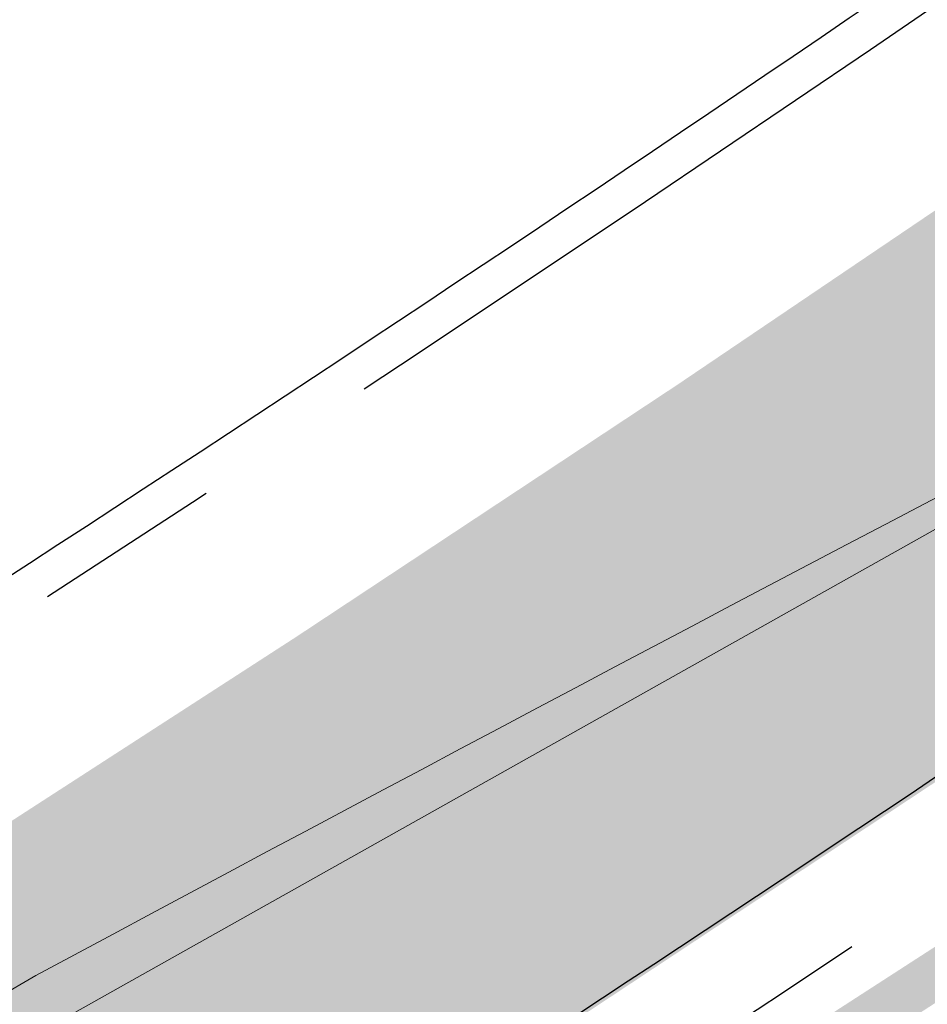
# Model space of a CAD drawing. Header units: metres. Extents: x 163628 to 167855, y 402678 to 405435.
# Tile 524 of 656: x 167398.01 to 167399.92, y 404863.12 to 404865.19. Entities that reach past the tile are written whole.
import ezdxf

# ---------------------------------------------------------------- set-up
doc = ezdxf.new("R2010")
doc.units = ezdxf.units.M
for name, pattern in [('X-CA190022.004-UO-DWM_Snelfietsroute$0$1-2', [3, 0, -2, 1]), ('X-CA190022.004-UO-DWM_Snelfietsroute$0$VH-GELEIDEBAND_50X200', [8, 4, -2, 0, -2]), ('X-CA190022.004-UO-DWM_Snelfietsroute$0$VH-OPSLUITBAND_80X200', [14, 8, -2, 2, -2])]:
    doc.linetypes.add(name, pattern=pattern)
for name, color, linetype, lineweight in [('X-CA190022.004-UO-BGT_Ondergrond$0$GE_316_WGDFietspad_Vlak_GEM', 253, 'Continuous', 9), ('X-CA190022.004-UO-BGT_Ondergrond$0$GE_479_BTDGroenvoorziening_grasenkruida_GEM', 253, 'Continuous', 9), ('X-CA190022.004-UO-DTM inmeting$0$B-WE-VH-VERHARDING_ASFALT-G', 246, 'Continuous', 0), ('X-CA190022.004-UO-DWM_Snelfietsroute$0$N-WE-GW-BERM-G', 125, 'Continuous', 25), ('X-CA190022.004-UO-DWM_Snelfietsroute$0$N-WE-VH-KANTOPSLUITING_ACHTERKANTBAND-G', 125, 'Continuous', 25), ('X-CA190022.004-UO-DWM_Snelfietsroute$0$N-WE-VH-KANTOPSLUITING_GELEIDEBAND_50X200-G', 125, 'X-CA190022.004-UO-DWM_Snelfietsroute$0$VH-GELEIDEBAND_50X200', 25), ('X-CA190022.004-UO-DWM_Snelfietsroute$0$N-WE-VH-KANTOPSLUITING_OPSLUITBAND_80X200-G', 125, 'X-CA190022.004-UO-DWM_Snelfietsroute$0$VH-OPSLUITBAND_80X200', 25), ('X-CA190022.004-UO-DWM_Snelfietsroute$0$N-WE-VW-MARKERING_LANGS_STREEP_12-G', 7, 'X-CA190022.004-UO-DWM_Snelfietsroute$0$1-2', 35), ('X-CA190022.004-UO-DWM_Snelfietsroute$0$N-WE-VW-MARKERING_LANGS_STREEP_DOORGETROKKEN_010-G', 125, 'Continuous', 25)]:
    doc.layers.add(name, color=color, linetype=linetype, lineweight=lineweight)
doc.layers.add('X-CA190022.004-UO-KL_Wenstracé_v0.3$0$N-WE-KL-TRACE_WENSTRACE-G 1.0m', color=74, linetype='Continuous', lineweight=35, transparency=0.6)

msp = doc.modelspace()

# ---------------------------------------------------------------- linework, layer by layer
at = {"layer": 'X-CA190022.004-UO-BGT_Ondergrond$0$GE_316_WGDFietspad_Vlak_GEM', "flags": 128}
msp.add_lwpolyline([(167368.981, 404846.466), (167381.557, 404853.698), (167382.306, 404854.129), (167386.437, 404856.505), (167387.316, 404857.01), (167388.203, 404857.52), (167398.04, 404863.177)], dxfattribs=at)
at = {"layer": 'X-CA190022.004-UO-BGT_Ondergrond$0$GE_316_WGDFietspad_Vlak_GEM', "extrusion": (0, 0, -1)}
msp.add_arc((-167500.0659, 404673.161), 215.6742, 61.767172, 64.907621, dxfattribs=at)
at = {"layer": 'X-CA190022.004-UO-BGT_Ondergrond$0$GE_479_BTDGroenvoorziening_grasenkruida_GEM', "flags": 128}
msp.add_lwpolyline([(167398.04, 404863.177), (167388.203, 404857.52), (167387.316, 404857.01), (167386.457, 404858.513), (167404.185, 404870.05), (167404.019, 404872.416), (167404.15, 404872.347), (167405.442, 404871.835), (167408.223, 404871.146), (167411.392, 404872.393), (167413.819, 404874.138), (167415.221, 404876.379), (167415.156, 404880.274), (167414.836, 404885.141), (167414.618, 404889.075), (167414.781, 404894.281), (167415.895, 404899.11), (167418.121, 404903.623), (167421.793, 404909.346), (167425.691, 404914.648), (167430.241, 404920.627), (167433.288, 404926.385), (167435.746, 404932.159)], dxfattribs=at)
at = {"layer": 'X-CA190022.004-UO-BGT_Ondergrond$0$GE_479_BTDGroenvoorziening_grasenkruida_GEM'}
msp.add_arc((167500.0659, 404673.161), 215.6742, 115.092379, 118.232828, dxfattribs=at)
at = {"layer": 'X-CA190022.004-UO-DTM inmeting$0$B-WE-VH-VERHARDING_ASFALT-G'}
msp.add_polyline3d([(167413.376, 404870.576, 9.069), (167409.294, 404868.793, 9.051), (167402.946, 404865.807, 9.04), (167397.19, 404862.576, 9.045), (167392.231, 404859.773, 9.029), (167387.419, 404856.919, 9.034), (167386.497, 404856.528, 9.036), (167382.221, 404854.07, 9.037), (167381.527, 404853.671, 9.03), (167374.765, 404849.697, 9.029), (167368.935, 404846.429, 9.02)], dxfattribs=at)
at = {"layer": 'X-CA190022.004-UO-DWM_Snelfietsroute$0$N-WE-GW-BERM-G', "flags": 128}
msp.add_lwpolyline([(167397.5135, 404855.3677, 0.035036), (167409.5035, 404863.4989), (167411.6175, 404865.1599)], format="xyb", dxfattribs=at)
at = {"layer": 'X-CA190022.004-UO-DWM_Snelfietsroute$0$N-WE-VH-KANTOPSLUITING_ACHTERKANTBAND-G', "ltscale": 0.2, "flags": 128}
for points in [[(167393.9345, 404861.5344, 0.023806), (167401.6389, 404866.5106, 0.023806)], [(167394.6523, 404860.2976, 0.021249), (167401.6548, 404864.7699, 0.021249)]]:
    msp.add_lwpolyline(points, format="xyb", dxfattribs=at)
at = {"layer": 'X-CA190022.004-UO-DWM_Snelfietsroute$0$N-WE-VH-KANTOPSLUITING_GELEIDEBAND_50X200-G', "ltscale": 0.2, "flags": 128}
msp.add_lwpolyline([(167394.7527, 404860.1246, 0.021252), (167401.7704, 404864.6067, 0.021252)], format="xyb", dxfattribs=at)
at = {"layer": 'X-CA190022.004-UO-DWM_Snelfietsroute$0$N-WE-VH-KANTOPSLUITING_OPSLUITBAND_80X200-G', "ltscale": 0.2, "flags": 128}
msp.add_lwpolyline([(167393.9746, 404861.4652, 0.023806), (167401.6854, 404866.4455, 0.023806)], format="xyb", dxfattribs=at)
at = {"layer": 'X-CA190022.004-UO-DWM_Snelfietsroute$0$N-WE-VW-MARKERING_LANGS_STREEP_12-G', "linetype": 'X-CA190022.004-UO-DWM_Snelfietsroute$0$1-2', "const_width": 0.1, "flags": 128}
msp.add_lwpolyline([(167321.0534, 404815.0695, 0.001527), (167328.8316, 404819.5522), (167395.7566, 404858.3948, 0.023806), (167403.7512, 404863.5585, 0.023806)], format="xyb", dxfattribs=at)
at = {"layer": 'X-CA190022.004-UO-DWM_Snelfietsroute$0$N-WE-VW-MARKERING_LANGS_STREEP_DOORGETROKKEN_010-G', "const_width": 0.1, "flags": 128}
msp.add_lwpolyline([(167394.828, 404859.9949, 0.023806), (167402.6747, 404865.063, 0.023806)], format="xyb", dxfattribs=at)
at = {"layer": 'X-CA190022.004-UO-KL_Wenstracé_v0.3$0$N-WE-KL-TRACE_WENSTRACE-G 1.0m', "ltscale": 0.2, "const_width": 1, "flags": 128}
msp.add_lwpolyline([(167387.3651, 404856.6463), (167390.3606, 404858.3849), (167390.4072, 404858.4119), (167391.0252, 404858.7705), (167394.601, 404860.8459), (167394.7266, 404860.9189), (167395.5654, 404861.4134), (167396.3978, 404861.9156), (167397.225, 404862.4264), (167398.0469, 404862.9457), (167398.8634, 404863.4734), (167399.6744, 404864.0095), (167400.4802, 404864.5542), (167401.0822, 404864.9691), (167401.2785, 404865.1058), (167402.0736, 404865.6675), (167402.8618, 404866.2366), (167403.6444, 404866.8139), (167404.3135, 404867.3175), (167404.4193, 404867.398), (167405.1908, 404867.9921), (167405.9549, 404868.5931)], dxfattribs=at)

doc.saveas('drawing.dxf')
